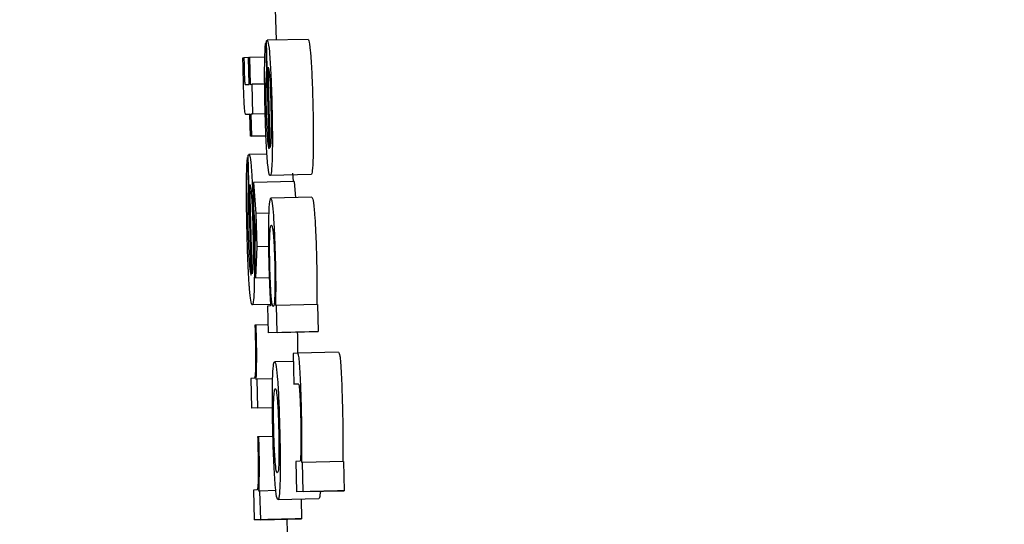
# Model space of a CAD drawing. Header units: inches. Extents: x 170 to 312, y 215 to 248.
# Tile 303 of 656: x 210.1558 to 210.1795, y 243.5425 to 243.5547. Entities that reach past the tile are written whole.
import ezdxf

# ---------------------------------------------------------------- set-up
doc = ezdxf.new("R2010")
doc.units = ezdxf.units.IN
doc.header["$LTSCALE"] = 0.25
doc.header["$MEASUREMENT"] = 0
doc.layers.add('ANNOTATIONS', color=1, linetype='Continuous')
doc.layers.add('MOTOR RH', color=7, linetype='Continuous')
doc.styles.add('ARIAL', font='arial.ttf', dxfattribs={"height": 0.09375})
doc.dimstyles.new('STANDARD$0', dxfattribs={"dimtxt": 0.09375, "dimasz": 0.09375, "dimexe": 0.03125, "dimexo": 0.046875, "dimgap": 0.09, "dimtad": 0, "dimtih": 1, "dimtoh": 1, "dimdec": 4, "dimzin": 0, "dimdsep": 46, "dimtxsty": 'ARIAL', "dimcen": 0.09, "dimadec": 0, "dimazin": 0, "dimtfac": 1, "dimtdec": 4, "dimtofl": 0, "dimtmove": 0, "dimatfit": 1, "dimfxl": 1, "dimtolj": 1, "dimtzin": 0, "dimarcsym": 0})

# ---------------------------------------------------------------- blocks, each defined once
blk = doc.blocks.new('*D26')
at = {"layer": 'ANNOTATIONS', "color": 0, "lineweight": -2, "transparency": 16777216}
for p, q in [((209.952995, 244.125047), (211.798957, 244.125047)), ((211.767707, 244.031297), (211.767707, 242.331666)), ((211.767707, 240.197174), (211.767707, 241.896805)), ((211.037182, 240.103424), (211.798957, 240.103424))]:
    blk.add_line(p, q, dxfattribs=at)
at = {"layer": 'ANNOTATIONS', "color": 0, "transparency": 16777216}
for points in [[(211.752082, 244.031297), (211.783332, 244.031297), (211.767707, 244.125047)], [(211.752082, 240.197174), (211.783332, 240.197174), (211.767707, 240.103424)]]:
    blk.add_solid(points, dxfattribs=at)
at = {"layer": 'defpoints', "color": 0, "transparency": 16777216}
for p in [(209.90612, 244.125047), (210.990307, 240.103424), (211.767707, 240.103424)]:
    blk.add_point(p, dxfattribs=at)
at = {"layer": 'ANNOTATIONS', "color": 0, "transparency": 16777216, "insert": (211.767707, 242.114236), "char_height": 0.09375, "attachment_point": 5, "style": 'ARIAL'}
blk.add_mtext('\\A1;OPENING\\PHEIGHT', dxfattribs=at)
blk = doc.blocks.new('*D27')
at = {"layer": 'ANNOTATIONS', "color": 0, "lineweight": -2, "transparency": 16777216}
for p, q in [((209.952995, 244.96103), (212.453946, 244.96103)), ((212.422696, 244.86728), (212.422696, 242.749657)), ((212.422696, 240.197174), (212.422696, 242.314797)), ((211.957527, 240.103424), (212.453946, 240.103424))]:
    blk.add_line(p, q, dxfattribs=at)
at = {"layer": 'ANNOTATIONS', "color": 0, "transparency": 16777216}
for points in [[(212.407071, 244.86728), (212.438321, 244.86728), (212.422696, 244.96103)], [(212.407071, 240.197174), (212.438321, 240.197174), (212.422696, 240.103424)]]:
    blk.add_solid(points, dxfattribs=at)
at = {"layer": 'defpoints', "color": 0, "transparency": 16777216}
for p in [(209.90612, 244.96103), (211.910652, 240.103424), (212.422696, 240.103424)]:
    blk.add_point(p, dxfattribs=at)
at = {"layer": 'ANNOTATIONS', "color": 0, "transparency": 16777216, "insert": (212.422696, 242.532227), "char_height": 0.09375, "attachment_point": 5, "style": 'ARIAL'}
blk.add_mtext('\\A1;TOTAL\\PHEIGHT', dxfattribs=at)

msp = doc.modelspace()

# ---------------------------------------------------------------- linework, layer by layer
at = {"layer": 'MOTOR RH'}
for p, q in [((210.161961, 243.55493), (210.161978, 243.554185)), ((210.161811, 243.551573), (210.161749, 243.554166)), ((210.162749, 243.554203), (210.161766, 243.55418)), ((210.161732, 243.554118), (210.161748, 243.553471)), ((210.16175, 243.554118), (210.161732, 243.554118)), ((210.161183, 243.55376), (210.161207, 243.553761)), ((210.161319, 243.553764), (210.161207, 243.553761)), ((210.161319, 243.553766), (210.161343, 243.553767)), ((210.161334, 243.553119), (210.161319, 243.553766)), ((210.16171, 243.553776), (210.161343, 243.553767)), ((210.161343, 243.553767), (210.161359, 243.55312)), ((210.161766, 243.553472), (210.161748, 243.553471)), ((210.161835, 243.551602), (210.161789, 243.553534)), ((210.161239, 243.553115), (210.161334, 243.553119)), ((210.161359, 243.55312), (210.161398, 243.553122)), ((210.161706, 243.553129), (210.161398, 243.553122)), ((210.161398, 243.553122), (210.161415, 243.552404)), ((210.161352, 243.552401), (210.16126, 243.552397)), ((210.161352, 243.552399), (210.16126, 243.552397)), ((210.161364, 243.551877), (210.161352, 243.552401)), ((210.161719, 243.55241), (210.161376, 243.552402)), ((210.161415, 243.552404), (210.161376, 243.552402)), ((210.161376, 243.552402), (210.161388, 243.551878)), ((210.161719, 243.552411), (210.161415, 243.552404)), ((210.161737, 243.551886), (210.161364, 243.551877)), ((210.161388, 243.551878), (210.161364, 243.551877)), ((210.161388, 243.551878), (210.161737, 243.551886)), ((210.161294, 243.551365), (210.161311, 243.550646)), ((210.161312, 243.551365), (210.161294, 243.551365)), ((210.16138, 243.548537), (210.161311, 243.551418)), ((210.161761, 243.551444), (210.161328, 243.551434)), ((210.16282, 243.550951), (210.161837, 243.550928)), ((210.162377, 243.550983), (210.162388, 243.550784)), ((210.16133, 243.550647), (210.161311, 243.550646)), ((210.161404, 243.548568), (210.161352, 243.550715)), ((210.162417, 243.550784), (210.161434, 243.550761)), ((210.161434, 243.550761), (210.161494, 243.550018)), ((210.161448, 243.550155), (210.161434, 243.550761)), ((210.162417, 243.550784), (210.162449, 243.550396)), ((210.162835, 243.550406), (210.161852, 243.550382)), ((210.161483, 243.549613), (210.161448, 243.550155)), ((210.161803, 243.550026), (210.161494, 243.550018)), ((210.161494, 243.550018), (210.161514, 243.549214)), ((210.161474, 243.549077), (210.161483, 243.549613)), ((210.161514, 243.549214), (210.161489, 243.548467)), ((210.161797, 243.549221), (210.161514, 243.549214)), ((210.161489, 243.548467), (210.161474, 243.549077)), ((210.161489, 243.548467), (210.161815, 243.548475)), ((210.161847, 243.54783), (210.161407, 243.54782)), ((210.161849, 243.547797), (210.161773, 243.547793)), ((210.161773, 243.547793), (210.161788, 243.547147)), ((210.16199, 243.547803), (210.161972, 243.547802)), ((210.162974, 243.547827), (210.16199, 243.547803)), ((210.162006, 243.547157), (210.16199, 243.547803)), ((210.162974, 243.547827), (210.162989, 243.54718)), ((210.161501, 243.547333), (210.161472, 243.547332)), ((210.161784, 243.54734), (210.161501, 243.547333)), ((210.162772, 243.547171), (210.161788, 243.547147)), ((210.162006, 243.547157), (210.161788, 243.547147)), ((210.162006, 243.547157), (210.162989, 243.54718)), ((210.16249, 243.547164), (210.162492, 243.547091)), ((210.162989, 243.54718), (210.162772, 243.547171)), ((210.1625, 243.546656), (210.162393, 243.546651)), ((210.162393, 243.546651), (210.16241, 243.545915)), ((210.163483, 243.54668), (210.1625, 243.546656)), ((210.162397, 243.546461), (210.161946, 243.54645)), ((210.161454, 243.546058), (210.161371, 243.546054)), ((210.161371, 243.546054), (210.161389, 243.545336)), ((210.161529, 243.546031), (210.161503, 243.54603)), ((210.161897, 243.54604), (210.161529, 243.546031)), ((210.161545, 243.545343), (210.161529, 243.546031)), ((210.16241, 243.545915), (210.162514, 243.54592)), ((210.162515, 243.545918), (210.16241, 243.545915)), ((210.161892, 243.545348), (210.161389, 243.545336)), ((210.161545, 243.545343), (210.161389, 243.545336)), ((210.161545, 243.545343), (210.161892, 243.545352)), ((210.161565, 243.544648), (210.161537, 243.544646)), ((210.161905, 243.544655), (210.161565, 243.544648)), ((210.162556, 243.544064), (210.162455, 243.544059)), ((210.162455, 243.544059), (210.162473, 243.543323)), ((210.162616, 243.544028), (210.162597, 243.544028)), ((210.1636, 243.544052), (210.162616, 243.544028)), ((210.162633, 243.543331), (210.162616, 243.544028)), ((210.1636, 243.544052), (210.163616, 243.543354)), ((210.161518, 243.543372), (210.161436, 243.543368)), ((210.161436, 243.543368), (210.161453, 243.54265)), ((210.161593, 243.543346), (210.161568, 243.543344)), ((210.161978, 243.543355), (210.161593, 243.543346)), ((210.16161, 243.542657), (210.161593, 243.543346)), ((210.163456, 243.543347), (210.162473, 243.543323)), ((210.162633, 243.543331), (210.162473, 243.543323)), ((210.162633, 243.543331), (210.163616, 243.543354)), ((210.163616, 243.543354), (210.163456, 243.543347)), ((210.162026, 243.543141), (210.163009, 243.543164)), ((210.162582, 243.543154), (210.162593, 243.542681)), ((210.162436, 243.542674), (210.161453, 243.54265)), ((210.16161, 243.542657), (210.161453, 243.54265)), ((210.16161, 243.542657), (210.162593, 243.542681)), ((210.162242, 243.542669), (210.162257, 243.54203)), ((210.162593, 243.542681), (210.162436, 243.542674))]:
    msp.add_line(p, q, dxfattribs=at)
for points, knots in [([(210.161749, 243.554166), (210.161752, 243.554169), (210.161758, 243.554176), (210.161763, 243.554179), (210.161766, 243.55418)], [0, 0, 0, 0, 0.499963, 1, 1, 1, 1]), ([(210.161766, 243.55418), (210.161772, 243.554174), (210.161788, 243.554158), (210.161811, 243.554006), (210.161827, 243.553806), (210.161831, 243.553754)], [0, 0, 0, 0, 0.305637, 0.818124, 1, 1, 1, 1]), ([(210.162749, 243.554203), (210.162755, 243.554198), (210.162771, 243.554182), (210.162794, 243.554029), (210.16281, 243.55383), (210.162814, 243.553778)], [0, 0, 0, 0, 0.305671, 0.818267, 1, 1, 1, 1]), ([(210.161706, 243.553571), (210.161707, 243.553663), (210.161711, 243.553888), (210.161721, 243.554051), (210.16173, 243.554103), (210.161732, 243.554118)], [0, 0, 0, 0, 0.336396, 0.820015, 1, 1, 1, 1]), ([(210.161194, 243.55324), (210.161193, 243.553316), (210.161189, 243.55349), (210.161185, 243.553663), (210.161183, 243.55376)], [0, 0, 0, 0, 0.43972, 1, 1, 1, 1]), ([(210.161207, 243.553761), (210.161208, 243.553717), (210.16121, 243.553629), (210.161212, 243.55354), (210.161213, 243.553495)], [0, 0, 0, 0, 0.497499, 1, 1, 1, 1]), ([(210.161831, 243.553754), (210.161838, 243.553645), (210.161852, 243.553428), (210.161869, 243.553008), (210.161877, 243.552728), (210.16188, 243.552608)], [0, 0, 0, 0, 0.361358, 0.724393, 1, 1, 1, 1]), ([(210.162814, 243.553778), (210.162821, 243.553669), (210.162836, 243.553452), (210.162852, 243.553032), (210.16286, 243.552752), (210.162863, 243.552632)], [0, 0, 0, 0, 0.361639, 0.724721, 1, 1, 1, 1]), ([(210.161213, 243.553495), (210.161213, 243.553459), (210.161216, 243.553378), (210.161219, 243.553277), (210.161222, 243.553225), (210.161223, 243.553209)], [0, 0, 0, 0, 0.356265, 0.808542, 1, 1, 1, 1]), ([(210.161715, 243.55254), (210.161713, 243.55266), (210.161707, 243.552942), (210.161704, 243.553301), (210.161705, 243.553499), (210.161706, 243.553571)], [0, 0, 0, 0, 0.319314, 0.752652, 1, 1, 1, 1]), ([(210.161748, 243.553471), (210.161745, 243.553432), (210.16174, 243.553351), (210.161736, 243.553232), (210.161734, 243.553171)], [0, 0, 0, 0, 0.496017, 1, 1, 1, 1]), ([(210.161789, 243.553534), (210.161799, 243.553493), (210.161814, 243.553437), (210.161834, 243.553176), (210.161845, 243.552946), (210.161852, 243.552738), (210.161855, 243.552623), (210.161856, 243.55259)], [0, 0, 0, 0, 0.451299, 0.61923, 0.788384, 0.94057, 1, 1, 1, 1]), ([(210.161208, 243.552805), (210.161205, 243.552875), (210.1612, 243.553016), (210.161196, 243.553164), (210.161194, 243.55324)], [0, 0, 0, 0, 0.4902, 1, 1, 1, 1]), ([(210.161223, 243.553209), (210.161224, 243.553194), (210.161227, 243.553153), (210.161232, 243.55312), (210.161236, 243.553117), (210.161239, 243.553115)], [0, 0, 0, 0, 0.19143, 0.490608, 1, 1, 1, 1]), ([(210.161734, 243.553171), (210.161734, 243.55313), (210.161733, 243.553046), (210.161733, 243.552944), (210.161734, 243.552892)], [0, 0, 0, 0, 0.48934, 1, 1, 1, 1]), ([(210.161226, 243.552503), (210.161223, 243.552542), (210.161216, 243.552619), (210.161211, 243.552744), (210.161208, 243.552805)], [0, 0, 0, 0, 0.514014, 1, 1, 1, 1]), ([(210.161734, 243.552892), (210.161734, 243.552862), (210.161734, 243.552802), (210.161736, 243.552688), (210.161738, 243.552604), (210.161739, 243.552551)], [0, 0, 0, 0, 0.2731517, 0.5458947, 1, 1, 1, 1]), ([(210.16126, 243.552397), (210.161256, 243.552398), (210.161248, 243.552401), (210.161237, 243.55242), (210.16123, 243.552475), (210.161226, 243.552503)], [0, 0, 0, 0, 0.390999, 0.691603, 1, 1, 1, 1]), ([(210.161766, 243.551361), (210.161758, 243.55147), (210.161744, 243.551688), (210.161726, 243.552119), (210.161719, 243.55241), (210.161715, 243.55254)], [0, 0, 0, 0, 0.355021, 0.711582, 1, 1, 1, 1]), ([(210.161739, 243.552551), (210.161741, 243.552484), (210.161745, 243.552322), (210.161751, 243.552175), (210.161755, 243.552089)], [0, 0, 0, 0, 0.415279, 1, 1, 1, 1]), ([(210.161856, 243.55259), (210.161858, 243.552482), (210.161863, 243.552266), (210.161863, 243.552056), (210.161862, 243.551964), (210.161862, 243.55195)], [0, 0, 0, 0, 0.457863, 0.919142, 1, 1, 1, 1]), ([(210.16188, 243.552608), (210.161883, 243.552433), (210.161891, 243.552083), (210.161891, 243.551666), (210.161888, 243.551473), (210.161886, 243.551397)], [0, 0, 0, 0, 0.3773478, 0.75693, 1, 1, 1, 1]), ([(210.162863, 243.552632), (210.162867, 243.552457), (210.162874, 243.552106), (210.162875, 243.55169), (210.162871, 243.551496), (210.16287, 243.551421)], [0, 0, 0, 0, 0.377559, 0.757026, 1, 1, 1, 1]), ([(210.161755, 243.552089), (210.161758, 243.552031), (210.161765, 243.551894), (210.161772, 243.551803), (210.161777, 243.55175)], [0, 0, 0, 0, 0.423563, 1, 1, 1, 1]), ([(210.161862, 243.55195), (210.16186, 243.551896), (210.161856, 243.551738), (210.161846, 243.551652), (210.161838, 243.551614), (210.161835, 243.551602)], [0, 0, 0, 0, 0.261429, 0.769951, 1, 1, 1, 1]), ([(210.161777, 243.55175), (210.161782, 243.55171), (210.161794, 243.551609), (210.161805, 243.551587), (210.161811, 243.551573)], [0, 0, 0, 0, 0.400742, 1, 1, 1, 1]), ([(210.161269, 243.550758), (210.16127, 243.550854), (210.161273, 243.551086), (210.161283, 243.551281), (210.161291, 243.551344), (210.161294, 243.551365)], [0, 0, 0, 0, 0.32508, 0.780254, 1, 1, 1, 1]), ([(210.161311, 243.551418), (210.161314, 243.551421), (210.161319, 243.551428), (210.161325, 243.551432), (210.161328, 243.551434)], [0, 0, 0, 0, 0.499984, 1, 1, 1, 1]), ([(210.161328, 243.551434), (210.161334, 243.551427), (210.161349, 243.55141), (210.161372, 243.551246), (210.161388, 243.551031), (210.161394, 243.55096)], [0, 0, 0, 0, 0.3014937, 0.7676036, 1, 1, 1, 1]), ([(210.161837, 243.550928), (210.161829, 243.550934), (210.161811, 243.55095), (210.161786, 243.551109), (210.161769, 243.551316), (210.161766, 243.551361)], [0, 0, 0, 0, 0.3380479, 0.857445, 1, 1, 1, 1]), ([(210.161886, 243.551397), (210.161884, 243.551313), (210.161876, 243.551087), (210.161858, 243.550948), (210.161843, 243.550933), (210.161837, 243.550928)], [0, 0, 0, 0, 0.266214, 0.712075, 1, 1, 1, 1]), ([(210.16287, 243.551421), (210.162867, 243.551336), (210.16286, 243.55111), (210.162841, 243.550972), (210.162826, 243.550957), (210.16282, 243.550951)], [0, 0, 0, 0, 0.266225, 0.712062, 1, 1, 1, 1]), ([(210.161394, 243.55096), (210.161402, 243.550833), (210.161417, 243.55058), (210.161435, 243.550115), (210.161442, 243.549814), (210.161446, 243.549686)], [0, 0, 0, 0, 0.365646, 0.73161, 1, 1, 1, 1]), ([(210.161282, 243.549611), (210.161279, 243.549745), (210.161271, 243.550073), (210.161268, 243.550469), (210.161269, 243.550691), (210.161269, 243.550758)], [0, 0, 0, 0, 0.3266874, 0.7983862, 1, 1, 1, 1]), ([(210.161311, 243.550646), (210.161309, 243.550602), (210.161303, 243.550511), (210.1613, 243.55038), (210.161298, 243.550313)], [0, 0, 0, 0, 0.495694, 1, 1, 1, 1]), ([(210.161352, 243.550715), (210.16136, 243.550682), (210.161373, 243.550629), (210.161393, 243.550414), (210.161406, 243.550161), (210.161416, 243.549896), (210.16142, 243.549734), (210.161422, 243.549667)], [0, 0, 0, 0, 0.3363816, 0.5262047, 0.7178095, 0.8828922, 1, 1, 1, 1]), ([(210.161852, 243.550382), (210.161845, 243.550375), (210.161826, 243.550356), (210.161808, 243.550192), (210.161801, 243.549989), (210.1618, 243.549952)], [0, 0, 0, 0, 0.346507, 0.882269, 1, 1, 1, 1]), ([(210.161922, 243.549967), (210.161912, 243.550078), (210.161887, 243.550352), (210.161865, 243.550371), (210.161852, 243.550382)], [0, 0, 0, 0, 0.40243, 1, 1, 1, 1]), ([(210.162835, 243.550406), (210.162843, 243.550399), (210.162862, 243.550382), (210.162886, 243.550227), (210.162902, 243.55003), (210.162905, 243.549991)], [0, 0, 0, 0, 0.361245, 0.872514, 1, 1, 1, 1]), ([(210.161298, 243.550313), (210.161298, 243.550273), (210.161297, 243.550179), (210.161298, 243.550067), (210.161299, 243.550002)], [0, 0, 0, 0, 0.424977, 1, 1, 1, 1]), ([(210.161299, 243.550002), (210.161299, 243.549969), (210.1613, 243.549902), (210.161302, 243.549775), (210.161304, 243.549682), (210.161305, 243.549624)], [0, 0, 0, 0, 0.273905, 0.548021, 1, 1, 1, 1]), ([(210.1618, 243.549952), (210.161798, 243.549845), (210.161793, 243.549632), (210.161796, 243.549216), (210.161802, 243.548943), (210.161804, 243.548833)], [0, 0, 0, 0, 0.372642, 0.747963, 1, 1, 1, 1]), ([(210.16197, 243.548851), (210.161965, 243.549012), (210.161957, 243.549335), (210.161939, 243.549723), (210.161927, 243.549898), (210.161922, 243.549967)], [0, 0, 0, 0, 0.373474, 0.749893, 1, 1, 1, 1]), ([(210.162905, 243.549991), (210.162912, 243.549887), (210.162926, 243.549679), (210.162943, 243.54927), (210.16295, 243.548994), (210.162953, 243.548874)], [0, 0, 0, 0, 0.359056, 0.720077, 1, 1, 1, 1]), ([(210.161422, 243.549667), (210.161425, 243.549535), (210.16143, 243.549275), (210.16143, 243.549061), (210.161429, 243.548955)], [0, 0, 0, 0, 0.50528, 1, 1, 1, 1]), ([(210.161446, 243.549686), (210.16145, 243.549476), (210.161459, 243.549054), (210.16146, 243.548602), (210.161456, 243.548398), (210.161456, 243.548341)], [0, 0, 0, 0, 0.417721, 0.838408, 1, 1, 1, 1]), ([(210.161829, 243.549477), (210.161834, 243.549559), (210.161844, 243.549721), (210.161859, 243.549731), (210.161867, 243.549735)], [0, 0, 0, 0, 0.504166, 1, 1, 1, 1]), ([(210.161867, 243.549735), (210.161877, 243.549726), (210.161891, 243.549713), (210.161913, 243.549545), (210.161928, 243.549338), (210.16194, 243.549057), (210.161945, 243.548864), (210.161948, 243.548769)], [0, 0, 0, 0, 0.373655, 0.541569, 0.711443, 0.856881, 1, 1, 1, 1]), ([(210.161335, 243.548302), (210.161327, 243.548429), (210.161311, 243.548682), (210.161293, 243.549159), (210.161285, 243.549473), (210.161282, 243.549611)], [0, 0, 0, 0, 0.358539, 0.716998, 1, 1, 1, 1]), ([(210.161305, 243.549624), (210.161307, 243.549551), (210.161312, 243.549373), (210.161318, 243.549208), (210.161322, 243.54911)], [0, 0, 0, 0, 0.406432, 1, 1, 1, 1]), ([(210.161831, 243.54875), (210.161828, 243.548847), (210.161824, 243.549041), (210.161824, 243.549304), (210.161827, 243.549419), (210.161829, 243.549477)], [0, 0, 0, 0, 0.330788, 0.663879, 1, 1, 1, 1]), ([(210.161322, 243.54911), (210.161325, 243.549051), (210.161332, 243.548901), (210.16134, 243.548797), (210.161345, 243.548734)], [0, 0, 0, 0, 0.396496, 1, 1, 1, 1]), ([(210.161429, 243.548955), (210.161428, 243.54889), (210.161424, 243.548714), (210.161414, 243.54862), (210.161406, 243.54858), (210.161404, 243.548568)], [0, 0, 0, 0, 0.298461, 0.802755, 1, 1, 1, 1]), ([(210.161345, 243.548734), (210.16135, 243.54869), (210.161362, 243.548578), (210.161373, 243.548553), (210.16138, 243.548537)], [0, 0, 0, 0, 0.3966899, 1, 1, 1, 1]), ([(210.161804, 243.548833), (210.161806, 243.54876), (210.161811, 243.548581), (210.161817, 243.548409), (210.161821, 243.548308)], [0, 0, 0, 0, 0.408397, 1, 1, 1, 1]), ([(210.161864, 243.548016), (210.161859, 243.548079), (210.16185, 243.548196), (210.161839, 243.548449), (210.161833, 243.548637), (210.161831, 243.548737), (210.161831, 243.54875)], [0, 0, 0, 0, 0.3541299, 0.6559485, 0.9570356, 1, 1, 1, 1]), ([(210.161948, 243.548769), (210.16195, 243.548677), (210.161953, 243.548492), (210.161954, 243.548227), (210.16195, 243.548106), (210.161948, 243.548041)], [0, 0, 0, 0, 0.312027, 0.625545, 1, 1, 1, 1]), ([(210.161978, 243.548315), (210.161978, 243.548387), (210.161976, 243.548558), (210.161972, 243.548743), (210.16197, 243.548851)], [0, 0, 0, 0, 0.420747, 1, 1, 1, 1]), ([(210.162953, 243.548874), (210.162955, 243.548797), (210.162959, 243.548612), (210.162961, 243.548439), (210.162962, 243.548338)], [0, 0, 0, 0, 0.419643, 1, 1, 1, 1]), ([(210.161407, 243.54782), (210.161395, 243.547836), (210.161375, 243.547865), (210.161349, 243.548106), (210.161337, 243.54827), (210.161335, 243.548302)], [0, 0, 0, 0, 0.5244564, 0.9098094, 1, 1, 1, 1]), ([(210.161456, 243.548341), (210.161453, 243.548246), (210.161447, 243.548008), (210.161429, 243.547844), (210.161414, 243.547827), (210.161407, 243.54782)], [0, 0, 0, 0, 0.276487, 0.69217, 1, 1, 1, 1]), ([(210.161821, 243.548308), (210.161824, 243.548228), (210.161833, 243.548029), (210.161843, 243.547884), (210.161849, 243.547797)], [0, 0, 0, 0, 0.39874, 1, 1, 1, 1]), ([(210.161972, 243.547802), (210.161974, 243.547874), (210.161978, 243.548021), (210.161978, 243.548216), (210.161978, 243.548315)], [0, 0, 0, 0, 0.491995, 1, 1, 1, 1]), ([(210.162962, 243.548338), (210.162961, 243.548253), (210.162961, 243.548056), (210.162958, 243.547909), (210.162955, 243.547826)], [0, 0, 0, 0, 0.43632, 1, 1, 1, 1]), ([(210.16191, 243.547783), (210.161904, 243.547787), (210.161894, 243.547796), (210.161878, 243.547868), (210.161869, 243.547966), (210.161864, 243.548016)], [0, 0, 0, 0, 0.412175, 0.700285, 1, 1, 1, 1]), ([(210.161948, 243.548041), (210.161944, 243.547966), (210.161934, 243.547797), (210.161918, 243.547788), (210.16191, 243.547783)], [0, 0, 0, 0, 0.444939, 1, 1, 1, 1]), ([(210.161472, 243.547332), (210.161473, 243.547307), (210.161474, 243.547256), (210.161476, 243.547173), (210.161478, 243.547116), (210.161479, 243.547085)], [0, 0, 0, 0, 0.310256, 0.620165, 1, 1, 1, 1]), ([(210.161509, 243.547068), (210.161506, 243.547145), (210.161504, 243.547234), (210.161501, 243.547321), (210.161501, 243.547333)], [0, 0, 0, 0, 0.862335, 1, 1, 1, 1]), ([(210.161479, 243.547085), (210.161481, 243.54696), (210.161486, 243.546732), (210.161487, 243.54644), (210.161484, 243.546314), (210.161483, 243.546254)], [0, 0, 0, 0, 0.390895, 0.706395, 1, 1, 1, 1]), ([(210.161503, 243.54603), (210.161507, 243.546141), (210.161514, 243.546313), (210.161515, 243.546666), (210.161512, 243.546912), (210.161509, 243.547047), (210.161509, 243.547068)], [0, 0, 0, 0, 0.447221, 0.699787, 0.954779, 1, 1, 1, 1]), ([(210.162492, 243.547091), (210.162494, 243.546989), (210.162497, 243.546833), (210.162497, 243.546702), (210.162497, 243.546656)], [0, 0, 0, 0, 0.6550002, 1, 1, 1, 1]), ([(210.16259, 243.545321), (210.162586, 243.545489), (210.162578, 243.545779), (210.162562, 243.54616), (210.162545, 243.546434), (210.162523, 243.546628), (210.162509, 243.546646), (210.1625, 243.546656)], [0, 0, 0, 0, 0.219101, 0.377946, 0.537675, 0.720472, 1, 1, 1, 1]), ([(210.163483, 243.54668), (210.163492, 243.546668), (210.163507, 243.54665), (210.163529, 243.546446), (210.163546, 243.546177), (210.163562, 243.545795), (210.163569, 243.545512), (210.163573, 243.545344)], [0, 0, 0, 0, 0.294641, 0.4626, 0.631828, 0.780672, 1, 1, 1, 1]), ([(210.161895, 243.54599), (210.161898, 243.546072), (210.161906, 243.546298), (210.161924, 243.54643), (210.16194, 243.546444), (210.161946, 243.54645)], [0, 0, 0, 0, 0.264152, 0.7266529, 1, 1, 1, 1]), ([(210.161946, 243.54645), (210.161958, 243.546436), (210.16198, 243.546413), (210.162005, 243.546135), (210.162016, 243.546015)], [0, 0, 0, 0, 0.564766, 1, 1, 1, 1]), ([(210.161483, 243.546254), (210.161481, 243.546208), (210.161474, 243.546067), (210.161462, 243.546061), (210.161454, 243.546058)], [0, 0, 0, 0, 0.3238585, 1, 1, 1, 1]), ([(210.161901, 243.544793), (210.161898, 243.544965), (210.16189, 243.545311), (210.16189, 243.545725), (210.161894, 243.545914), (210.161895, 243.54599)], [0, 0, 0, 0, 0.374074, 0.750784, 1, 1, 1, 1]), ([(210.162016, 243.546015), (210.162023, 243.545908), (210.162037, 243.545693), (210.162055, 243.545252), (210.162063, 243.544947), (210.162067, 243.544801)], [0, 0, 0, 0, 0.341465, 0.684202, 1, 1, 1, 1]), ([(210.162514, 243.54592), (210.16252, 243.545913), (210.162529, 243.545902), (210.162543, 243.545779), (210.162554, 243.545615), (210.162563, 243.545389), (210.162567, 243.545227), (210.16257, 243.545136)], [0, 0, 0, 0, 0.308051, 0.481246, 0.655918, 0.804851, 1, 1, 1, 1]), ([(210.161923, 243.545519), (210.161926, 243.545586), (210.161934, 243.545772), (210.16195, 243.5458), (210.16196, 243.545803), (210.161962, 243.545803)], [0, 0, 0, 0, 0.333412, 0.921906, 1, 1, 1, 1]), ([(210.161962, 243.545803), (210.161968, 243.545798), (210.161982, 243.545786), (210.161999, 243.545676), (210.162009, 243.545555), (210.16201, 243.545539)], [0, 0, 0, 0, 0.408898, 0.922158, 1, 1, 1, 1]), ([(210.161925, 243.544794), (210.161923, 243.544892), (210.161919, 243.54509), (210.161919, 243.545343), (210.161921, 243.545463), (210.161923, 243.545519)], [0, 0, 0, 0, 0.347686, 0.697223, 1, 1, 1, 1]), ([(210.16201, 243.545539), (210.162015, 243.545477), (210.162024, 243.545351), (210.162035, 243.545081), (210.16204, 243.544889), (210.162043, 243.544796)], [0, 0, 0, 0, 0.3392216, 0.6797349, 1, 1, 1, 1]), ([(210.162601, 243.544677), (210.1626, 243.54476), (210.162598, 243.544967), (210.162593, 243.545188), (210.16259, 243.545321)], [0, 0, 0, 0, 0.402664, 1, 1, 1, 1]), ([(210.163573, 243.545344), (210.163576, 243.545255), (210.163581, 243.545035), (210.163583, 243.544826), (210.163584, 243.544701)], [0, 0, 0, 0, 0.401419, 1, 1, 1, 1]), ([(210.16257, 243.545136), (210.162572, 243.545028), (210.162576, 243.544812), (210.162577, 243.544549), (210.162575, 243.544414), (210.162574, 243.544356)], [0, 0, 0, 0, 0.3640235, 0.7275111, 1, 1, 1, 1]), ([(210.161952, 243.543594), (210.161945, 243.54371), (210.16193, 243.543943), (210.161912, 243.544383), (210.161904, 243.544673), (210.161901, 243.544793)], [0, 0, 0, 0, 0.3680332, 0.7377976, 1, 1, 1, 1]), ([(210.161958, 243.544066), (210.161953, 243.544138), (210.161943, 243.544282), (210.161932, 243.544553), (210.161927, 243.544728), (210.161925, 243.544794)], [0, 0, 0, 0, 0.381763, 0.767213, 1, 1, 1, 1]), ([(210.162043, 243.544796), (210.162046, 243.544664), (210.16205, 243.544442), (210.16205, 243.544173), (210.162045, 243.543972), (210.162032, 243.54381), (210.162017, 243.543796), (210.162009, 243.543787)], [0, 0, 0, 0, 0.191519, 0.321499, 0.451094, 0.660054, 1, 1, 1, 1]), ([(210.162067, 243.544801), (210.162071, 243.544618), (210.162079, 243.544251), (210.162079, 243.543836), (210.162075, 243.543652), (210.162074, 243.54359)], [0, 0, 0, 0, 0.395828, 0.794657, 1, 1, 1, 1]), ([(210.163584, 243.544701), (210.163584, 243.544568), (210.163584, 243.544331), (210.163581, 243.544137), (210.16358, 243.544051)], [0, 0, 0, 0, 0.557524, 1, 1, 1, 1]), ([(210.161537, 243.544646), (210.161537, 243.544621), (210.161539, 243.54457), (210.161541, 243.544487), (210.161542, 243.544431), (210.161543, 243.544399)], [0, 0, 0, 0, 0.310254, 0.620165, 1, 1, 1, 1]), ([(210.161573, 243.544382), (210.161571, 243.544459), (210.161569, 243.544548), (210.161566, 243.544635), (210.161565, 243.544648)], [0, 0, 0, 0, 0.862607, 1, 1, 1, 1]), ([(210.162597, 243.544028), (210.162598, 243.544124), (210.162601, 243.544318), (210.162601, 243.544556), (210.162601, 243.544677)], [0, 0, 0, 0, 0.493971, 1, 1, 1, 1]), ([(210.161543, 243.544399), (210.161546, 243.544274), (210.16155, 243.544047), (210.161551, 243.543754), (210.161549, 243.543628), (210.161547, 243.543568)], [0, 0, 0, 0, 0.390901, 0.70639, 1, 1, 1, 1]), ([(210.161568, 243.543344), (210.161572, 243.543455), (210.161578, 243.543627), (210.16158, 243.54398), (210.161577, 243.544226), (210.161573, 243.544362), (210.161573, 243.544382)], [0, 0, 0, 0, 0.447233, 0.699784, 0.954779, 1, 1, 1, 1]), ([(210.162574, 243.544356), (210.162572, 243.544273), (210.162569, 243.544132), (210.162561, 243.544068), (210.162557, 243.544064), (210.162556, 243.544064)], [0, 0, 0, 0, 0.5373445, 0.9121943, 1, 1, 1, 1]), ([(210.162009, 243.543787), (210.162003, 243.543791), (210.161989, 243.543802), (210.161971, 243.543904), (210.161959, 243.544044), (210.161958, 243.544066)], [0, 0, 0, 0, 0.374949, 0.89716, 1, 1, 1, 1]), ([(210.161547, 243.543568), (210.161545, 243.543522), (210.161538, 243.543381), (210.161526, 243.543376), (210.161518, 243.543372)], [0, 0, 0, 0, 0.323705, 1, 1, 1, 1]), ([(210.162026, 243.543141), (210.162018, 243.543147), (210.161999, 243.543163), (210.161974, 243.543325), (210.161956, 243.543544), (210.161952, 243.543594)], [0, 0, 0, 0, 0.332348, 0.844672, 1, 1, 1, 1]), ([(210.162074, 243.54359), (210.162071, 243.543507), (210.162064, 243.543287), (210.162046, 243.543159), (210.162031, 243.543146), (210.162026, 243.543141)], [0, 0, 0, 0, 0.271119, 0.727283, 1, 1, 1, 1]), ([(210.163043, 243.543337), (210.163037, 243.543277), (210.163027, 243.543171), (210.163015, 243.543166), (210.163009, 243.543164)], [0, 0, 0, 0, 0.557961, 1, 1, 1, 1])]:
    msp.add_open_spline(points, degree=3, knots=knots, dxfattribs=at)

# ---------------------------------------------------------------- dimensions: what is measured, and where the dimension line sits
at = {"layer": 'ANNOTATIONS'}
for base, p1, p2, text, picture, middle in [((212.422696, 240.103424), (209.90612, 244.96103), (211.910652, 240.103424), 'TOTAL\\PHEIGHT', '*D27', (212.422696, 242.532227)), ((211.767707, 240.103424), (209.90612, 244.125047), (210.990307, 240.103424), 'OPENING\\PHEIGHT', '*D26', (211.767707, 242.114236))]:
    dim = msp.add_linear_dim(base=base, p1=p1, p2=p2, angle=90, text=text, dimstyle='STANDARD$0', dxfattribs=at)
    dim.commit()
    dim.dimension.update_dxf_attribs({"geometry": picture, "text_midpoint": middle})

doc.saveas('drawing.dxf')
